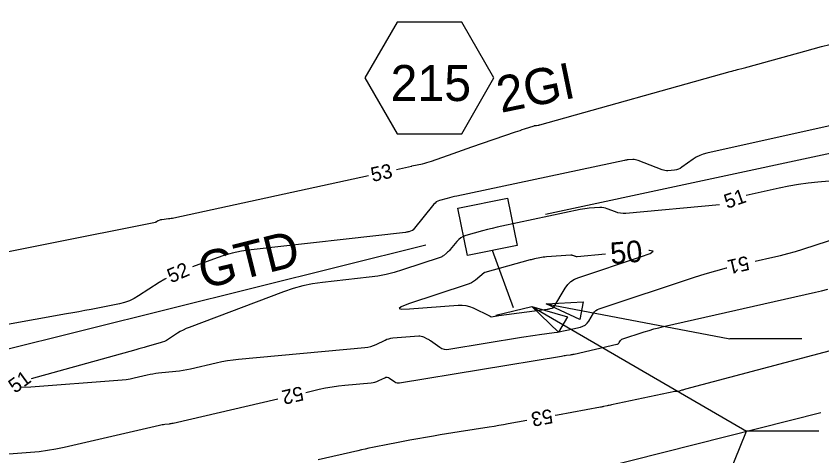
# Model space of a CAD drawing. Extents: x 2384780 to 2405861, y 547869 to 573706.
# Drawn here: x 2390345.6 to 2390457.3, y 552502.7 to 552563.8 of the extents above; entities that cross this region are included whole.
import ezdxf

# ---------------------------------------------------------------- set-up
doc = ezdxf.new("R2010")
doc.units = 0
for name, color, linetype in [('Breaklines', 7, 'Continuous'), ('Old_Level_12', 7, 'Continuous'), ('Old_Level_5', 7, 'Continuous'), ('Old_Level_60', 7, 'Continuous'), ('Old_Level_61', 7, 'Continuous'), ('Sheet Plan CELL', 7, 'Continuous')]:
    doc.layers.add(name, color=color, linetype=linetype)

msp = doc.modelspace()

# ---------------------------------------------------------------- linework, layer by layer
at = {"layer": 'Breaklines'}
for p, q in [((2390414.5495, 552523.2965), (2390411.604, 552531.24475)), ((2390412.095, 552522.25175), (2390417.062, 552523.47575))]:
    msp.add_line(p, q, dxfattribs=at)
msp.add_lwpolyline([(2390406.80775, 552537.10575), (2390413.689, 552538.5195), (2390415.03975, 552531.94425), (2390408.16825, 552530.54525)], close=True, dxfattribs=at)
at = {"layer": 'Old_Level_12'}
msp.add_lwpolyline([(2390411.82678, 552555.1906), (2390407.35228, 552562.9406), (2390398.40328, 552562.9406), (2390393.92878, 552555.1906), (2390398.40328, 552547.4406), (2390407.35228, 552547.4406)], close=True, dxfattribs=at)
at = {"layer": 'Old_Level_5'}
for p, q in [((2390743.03, 552605.802), (2390418.966, 552536.223)), ((2390417.062, 552523.47575), (2390446.86425, 552506.15975)), ((2390419.049, 552523.826), (2390444.5225, 552518.96625)), ((2390454.5225, 552518.96625), (2390444.5225, 552518.96625)), ((2390427.821, 552459.423), (2390446.86425, 552506.15975)), ((2390456.86425, 552506.15975), (2390446.86425, 552506.15975))]:
    msp.add_line(p, q, dxfattribs=at)
for points in [[(2390420.75725, 552519.883), (2390417.062, 552523.47575), (2390422.01325, 552522.04475)], [(2390423.72625, 552521.66125), (2390419.049, 552523.826), (2390424.19475, 552524.11675)]]:
    msp.add_lwpolyline(points, close=True, dxfattribs=at)
at = {"layer": 'Old_Level_60'}
for points in [[(2390398.3265, 552542.5025), (2390400.4055, 552542.95475), (2390400.408, 552542.9555), (2390400.4105, 552542.95675), (2390400.4125, 552542.95825), (2390400.4145, 552542.96025), (2390400.42125, 552542.96875), (2390400.422, 552542.9695), (2390400.42275, 552542.97), (2390400.42375, 552542.9705), (2390400.42475, 552542.971), (2390400.428, 552542.972), (2390400.42875, 552542.972), (2390400.4295, 552542.97225), (2390400.43025, 552542.9725), (2390400.431, 552542.9725), (2390401.90225, 552543.286), (2390402.216, 552543.35825), (2390402.527, 552543.44075), (2390402.83475, 552543.53375), (2390403.14, 552543.637), (2390406.16625, 552544.7175), (2390406.81525, 552544.948), (2390407.46475, 552545.1765), (2390408.11525, 552545.40275), (2390408.76625, 552545.627), (2390414.81, 552547.69775), (2390415.124, 552547.80475), (2390415.4385, 552547.91075), (2390415.75325, 552548.0155), (2390416.0685, 552548.11925), (2390417.389, 552548.551), (2390417.465, 552548.5735), (2390417.542, 552548.59175), (2390417.61975, 552548.60575), (2390417.6985, 552548.61525), (2390417.95725, 552548.63975), (2390418.0125, 552548.64625), (2390418.06725, 552548.655), (2390418.1215, 552548.6665), (2390418.1755, 552548.68025), (2390444.58175, 552556.08175), (2390444.82925, 552556.15025), (2390445.077, 552556.217), (2390445.32525, 552556.28225), (2390445.574, 552556.34575), (2390446.387, 552556.5505), (2390446.561, 552556.595), (2390446.73475, 552556.6405), (2390446.90825, 552556.68725), (2390447.0815, 552556.73475), (2390454.942, 552558.92625), (2390456.08775, 552559.2415), (2390457.23525, 552559.5495), (2390458.385, 552559.84975)], [(2390459.01825, 552548.6715), (2390441.34275, 552544.74825), (2390440.83525, 552544.609), (2390440.3495, 552544.42125), (2390439.885, 552544.18525), (2390439.4425, 552543.90075), (2390437.89325, 552542.7935), (2390437.6535, 552542.64425), (2390437.40075, 552542.53025), (2390437.135, 552542.45125), (2390436.856, 552542.40725), (2390435.92375, 552542.3205), (2390435.72575, 552542.3135), (2390435.53075, 552542.3295), (2390435.33925, 552542.3685), (2390435.151, 552542.4305), (2390431.82375, 552543.741), (2390431.6425, 552543.8015), (2390431.458, 552543.841), (2390431.27025, 552543.8595), (2390431.07925, 552543.8575), (2390430.44975, 552543.81625), (2390430.31525, 552543.805), (2390430.1815, 552543.789), (2390430.04825, 552543.768), (2390429.91575, 552543.74225), (2390406.6735, 552538.7925), (2390406.3375, 552538.71825), (2390406.00275, 552538.63875), (2390405.66925, 552538.55425), (2390405.337, 552538.4645), (2390404.25375, 552538.16275), (2390404.03175, 552538.08275), (2390403.82975, 552537.97225), (2390403.648, 552537.83075), (2390403.48625, 552537.659), (2390400.603, 552534.09625), (2390400.5925, 552534.084), (2390400.58125, 552534.0725), (2390400.5695, 552534.06125), (2390400.55725, 552534.051), (2390400.51575, 552534.01775), (2390400.50675, 552534.01125), (2390400.497, 552534.0055), (2390400.487, 552534.0005), (2390400.4765, 552533.9965), (2390399.99675, 552533.8375), (2390399.89325, 552533.806), (2390399.78875, 552533.78025), (2390399.68275, 552533.75975), (2390399.57575, 552533.74475), (2390378.17525, 552531.31875), (2390376.83225, 552531.1245), (2390375.5085, 552530.84875), (2390374.20475, 552530.49125), (2390372.9205, 552530.052), (2390370.009, 552528.955)], [(2390476.57075, 552542.46875), (2390456.72175, 552540.73325), (2390455.373, 552540.59325), (2390454.031, 552540.409), (2390452.69575, 552540.18075), (2390451.36725, 552539.90875), (2390446.7915, 552538.893)], [(2390334.7225, 552529.1475), (2390364.86575, 552535.18475), (2390364.914, 552535.19675), (2390364.96025, 552535.21325), (2390365.00475, 552535.234), (2390365.0475, 552535.259), (2390365.18425, 552535.348), (2390365.214, 552535.36625), (2390365.24475, 552535.38275), (2390365.27625, 552535.3975), (2390365.3085, 552535.41075), (2390365.5565, 552535.50425), (2390365.61025, 552535.5225), (2390365.6645, 552535.5375), (2390365.71975, 552535.549), (2390365.77575, 552535.557), (2390366.6765, 552535.65925), (2390366.869, 552535.6835), (2390367.06075, 552535.71275), (2390367.25175, 552535.74675), (2390367.442, 552535.7855), (2390394.418, 552541.6525)], [(2390443.08225, 552537.59625), (2390430.09975, 552536.39025), (2390429.7315, 552536.37725), (2390429.36925, 552536.407), (2390429.01325, 552536.47925), (2390428.6635, 552536.5945), (2390427.53025, 552537.041), (2390427.28525, 552537.1225), (2390427.03575, 552537.176), (2390426.782, 552537.20125), (2390426.52375, 552537.19825), (2390425.04375, 552537.1015), (2390424.72725, 552537.075), (2390424.4125, 552537.03725), (2390424.09925, 552536.98825), (2390423.78775, 552536.92775), (2390412.9155, 552534.61225), (2390412.2445, 552534.464), (2390411.576, 552534.30525), (2390410.91, 552534.13625), (2390410.2465, 552533.957), (2390407.90075, 552533.30375), (2390407.54475, 552533.1755), (2390407.221, 552532.99825), (2390406.9295, 552532.77175), (2390406.67025, 552532.496), (2390405.75925, 552531.37025), (2390405.64425, 552531.236), (2390405.52275, 552531.1085), (2390405.3945, 552530.98775), (2390405.25925, 552530.87375), (2390404.80675, 552530.513), (2390404.70725, 552530.44025), (2390404.6025, 552530.37725), (2390404.4925, 552530.324), (2390404.3775, 552530.28), (2390399.135, 552528.54125), (2390398.00525, 552528.19875), (2390396.862, 552527.91575), (2390395.70575, 552527.69275), (2390394.53625, 552527.5295), (2390388.05375, 552526.7945), (2390386.67475, 552526.59525), (2390385.316, 552526.312), (2390383.97725, 552525.945), (2390382.659, 552525.494), (2390369.562, 552520.5605), (2390369.13875, 552520.388), (2390368.72675, 552520.19325), (2390368.326, 552519.9765), (2390367.93625, 552519.73775), (2390366.6815, 552518.9215), (2390366.40775, 552518.7575), (2390366.12375, 552518.61575), (2390365.83, 552518.49625), (2390365.526, 552518.39875), (2390363.7185, 552517.89325), (2390363.331, 552517.785), (2390362.94375, 552517.67675), (2390362.55625, 552517.56825), (2390362.169, 552517.46), (2390347.64625, 552513.399)], [(2390448.026, 552529.733), (2390450.4865, 552530.2905), (2390451.5375, 552530.54125), (2390452.582, 552530.81575), (2390453.61975, 552531.11375), (2390454.65125, 552531.4355), (2390473.86525, 552537.669)], [(2390347.6045, 552512.3225), (2390359.67575, 552513.21375), (2390360.24375, 552513.2665), (2390360.80875, 552513.34125), (2390361.37025, 552513.4375), (2390361.9285, 552513.5555), (2390363.7465, 552513.97675), (2390364.13725, 552514.06075), (2390364.53, 552514.132), (2390364.92475, 552514.19075), (2390365.32175, 552514.237), (2390367.70975, 552514.47675), (2390368.22025, 552514.536), (2390368.728, 552514.61175), (2390369.233, 552514.7035), (2390369.7355, 552514.8115), (2390373.316, 552515.641), (2390374.0855, 552515.8055), (2390374.85925, 552515.944), (2390375.637, 552516.056), (2390376.41925, 552516.14175), (2390393.9385, 552517.76525), (2390394.34475, 552517.821), (2390394.74125, 552517.9125), (2390395.12775, 552518.0395), (2390395.5045, 552518.202), (2390396.7185, 552518.791), (2390396.98225, 552518.904), (2390397.253, 552518.9915), (2390397.53075, 552519.05275), (2390397.8155, 552519.088), (2390401.3905, 552519.36575), (2390401.5645, 552519.36825), (2390401.73425, 552519.34775), (2390401.89975, 552519.30475), (2390402.061, 552519.239), (2390402.58075, 552518.98675), (2390402.69075, 552518.93075), (2390402.79825, 552518.87025), (2390402.90325, 552518.80525), (2390403.00575, 552518.73625), (2390404.32025, 552517.8095), (2390404.60925, 552517.64275), (2390404.913, 552517.53975), (2390405.231, 552517.5005), (2390405.56375, 552517.52525), (2390415.65025, 552519.199), (2390416.272, 552519.2995), (2390416.89425, 552519.395), (2390417.5175, 552519.48525), (2390418.14125, 552519.5705), (2390420.18075, 552519.84), (2390420.61675, 552519.903), (2390421.051, 552519.97625), (2390421.48325, 552520.06), (2390421.91375, 552520.15375), (2390423.8045, 552520.58975), (2390424.15975, 552520.7075), (2390424.47025, 552520.8865), (2390424.73625, 552521.127), (2390424.9575, 552521.42875), (2390425.60775, 552522.5145), (2390425.76175, 552522.72875), (2390425.9455, 552522.90625), (2390426.1585, 552523.04675), (2390426.40125, 552523.15025), (2390439.623, 552527.5235), (2390441.094, 552527.9905), (2390442.575, 552528.4215), (2390444.066, 552528.8165), (2390444.129, 552528.83175)], [(2390366.348, 552527.35625), (2390366.18625, 552527.269), (2390365.37575, 552526.77225), (2390362.54, 552524.9275), (2390361.9195, 552524.56375), (2390361.27325, 552524.26325), (2390360.60125, 552524.026), (2390359.90325, 552523.852), (2390355.95325, 552523.061), (2390355.1065, 552522.8935), (2390354.25875, 552522.73075), (2390353.41025, 552522.57225), (2390352.561, 552522.418), (2390335.112, 552519.2985)], [(2390385.734, 552511.52675), (2390387.604, 552511.96), (2390388.48375, 552512.148), (2390389.368, 552512.30625), (2390390.2575, 552512.4345), (2390391.1515, 552512.5325), (2390394.774, 552512.86825), (2390395.0515, 552512.90625), (2390395.32225, 552512.96875), (2390395.58625, 552513.0555), (2390395.84325, 552513.1665), (2390396.67225, 552513.5685), (2390396.848, 552513.62975), (2390397.0195, 552513.641), (2390397.187, 552513.602), (2390397.3505, 552513.51325), (2390398.0675, 552513.008), (2390398.225, 552512.917), (2390398.3905, 552512.861), (2390398.564, 552512.8395), (2390398.7455, 552512.853), (2390421.18725, 552516.57725), (2390421.36075, 552516.60525), (2390421.5345, 552516.632), (2390421.7085, 552516.65725), (2390421.88275, 552516.681), (2390422.452, 552516.75625), (2390422.57375, 552516.77375), (2390422.69475, 552516.79425), (2390422.8155, 552516.8175), (2390422.93575, 552516.84375), (2390428.8625, 552518.2105), (2390428.95975, 552518.24275), (2390429.0445, 552518.2915), (2390429.11725, 552518.35725), (2390429.17775, 552518.43975), (2390429.35525, 552518.7365), (2390429.3975, 552518.795), (2390429.44775, 552518.8435), (2390429.506, 552518.88175), (2390429.57225, 552518.91025), (2390432.662, 552519.93225), (2390433.32625, 552520.143), (2390433.99525, 552520.33775), (2390434.6685, 552520.51625), (2390435.3465, 552520.6785), (2390456.39525, 552525.448), (2390457.2585, 552525.654), (2390458.1165, 552525.8795)], [(2390467.5105, 552519.73075), (2390438.3665, 552511.96875), (2390438.24175, 552511.9345), (2390438.11775, 552511.89825), (2390437.99425, 552511.86025), (2390437.8715, 552511.82025), (2390437.3945, 552511.66075), (2390437.34675, 552511.64725), (2390437.29825, 552511.6385), (2390437.249, 552511.6345), (2390437.19925, 552511.63525), (2390437.03575, 552511.64575), (2390437.00075, 552511.64675), (2390436.966, 552511.6455), (2390436.9315, 552511.64175), (2390436.897, 552511.63575), (2390428.115, 552509.79225), (2390427.96425, 552509.7605), (2390427.8135, 552509.72825), (2390427.66275, 552509.69575), (2390427.512, 552509.663), (2390427.02, 552509.55525), (2390426.9145, 552509.5325), (2390426.80875, 552509.51075), (2390426.70275, 552509.49025), (2390426.59675, 552509.4705), (2390420.6395, 552508.3895), (2390420.30725, 552508.32925)], [(2390346.08275, 552512.26025), (2390347.6045, 552512.3225)], [(2390342.069, 552502.82025), (2390347.57425, 552503.22675), (2390348.7505, 552503.33625), (2390349.92, 552503.49075), (2390351.08275, 552503.69025), (2390352.2385, 552503.93475), (2390365.434, 552506.991), (2390365.62125, 552507.03125), (2390365.8095, 552507.06525), (2390365.99875, 552507.0935), (2390366.189, 552507.11575), (2390366.812, 552507.17825), (2390366.945, 552507.19375), (2390367.0775, 552507.2135), (2390367.20925, 552507.23725), (2390367.3405, 552507.2655), (2390381.83725, 552510.624)], [(2390426.59075, 552501.01825), (2390457.1385, 552508.76225)], [(2390416.3715, 552507.61525), (2390413.80625, 552507.14975), (2390413.1475, 552507.0325), (2390412.48825, 552506.91975), (2390411.828, 552506.81125), (2390411.16725, 552506.707), (2390407.009, 552506.066), (2390406.1185, 552505.92625), (2390405.22875, 552505.781), (2390404.33975, 552505.63075), (2390403.45175, 552505.47525), (2390400.16625, 552504.89025), (2390399.46275, 552504.763), (2390398.75975, 552504.63175), (2390398.0575, 552504.497), (2390397.35625, 552504.35825), (2390394.971, 552503.8795), (2390394.4605, 552503.775), (2390393.9505, 552503.667), (2390393.4415, 552503.55525), (2390392.933, 552503.43975), (2390387.442, 552502.17125)]]:
    msp.add_lwpolyline(points, dxfattribs=at)
at = {"layer": 'Old_Level_61'}
for points in [[(2390400.13025, 552523.12925), (2390406.85325, 552523.65175), (2390407.3945, 552523.659), (2390407.922, 552523.5955), (2390408.4365, 552523.46175), (2390408.9375, 552523.25725), (2390411.195, 552522.16175), (2390411.21925, 552522.1495), (2390411.243, 552522.13625), (2390411.266, 552522.12175), (2390411.28875, 552522.1065), (2390411.3615, 552522.05525), (2390411.3775, 552522.046), (2390411.3945, 552522.04025), (2390411.412, 552522.038), (2390411.4305, 552522.0395), (2390412.005, 552522.13475), (2390412.12825, 552522.15475), (2390412.25175, 552522.17375), (2390412.37525, 552522.1915), (2390412.49875, 552522.2085), (2390419.219, 552523.09725), (2390419.316, 552523.11125), (2390419.4125, 552523.1275), (2390419.50875, 552523.146), (2390419.6045, 552523.167), (2390419.9165, 552523.239), (2390419.97925, 552523.25975), (2390420.03425, 552523.2915), (2390420.0815, 552523.334), (2390420.1205, 552523.3875), (2390421.675, 552525.98375), (2390422.0435, 552526.496), (2390422.4825, 552526.92), (2390422.99225, 552527.25575), (2390423.5725, 552527.5035), (2390432.141, 552530.33775), (2390433.47475, 552530.83475), (2390433.89025, 552531.14), (2390433.3875, 552531.25325), (2390433.2815, 552531.24725)], [(2390427.3035, 552530.74125), (2390423.37175, 552530.376), (2390423.28175, 552530.373), (2390423.193, 552530.38025), (2390423.106, 552530.398), (2390423.0205, 552530.426), (2390422.74325, 552530.53525), (2390422.68325, 552530.55525), (2390422.62225, 552530.56825), (2390422.56025, 552530.5745), (2390422.497, 552530.57375), (2390419.097, 552530.3515), (2390418.8685, 552530.33225), (2390418.641, 552530.305), (2390418.41475, 552530.2695), (2390418.1895, 552530.22575), (2390417.456, 552530.0695), (2390417.29925, 552530.035), (2390417.14275, 552529.99775), (2390416.98725, 552529.95825), (2390416.832, 552529.9165), (2390410.5385, 552528.164), (2390410.53125, 552528.16125), (2390410.5245, 552528.15775), (2390410.51875, 552528.153), (2390410.51325, 552528.14725), (2390410.497, 552528.12725), (2390410.49325, 552528.123), (2390410.4895, 552528.119), (2390410.4855, 552528.11525), (2390410.48125, 552528.1115), (2390409.25375, 552527.13225), (2390408.98375, 552526.9355), (2390408.6995, 552526.76475), (2390408.40125, 552526.61975), (2390408.089, 552526.50075), (2390399.992, 552523.81525), (2390398.97175, 552523.43125), (2390398.655, 552523.18875), (2390399.041, 552523.08825), (2390400.13025, 552523.12925)]]:
    msp.add_lwpolyline(points, dxfattribs=at)
at = {"layer": 'Sheet Plan CELL'}
msp.add_line((2390294.5125, 552505.13383), (2390402.393, 552532.0115), dxfattribs=at)

# ---------------------------------------------------------------- texts
at = {"layer": 'Breaklines'}
msp.add_text('2GI', height=5, rotation=11.6099167, dxfattribs=at).set_placement((2390412.79248, 552550.3373))
at = {"layer": 'Old_Level_12'}
msp.add_text('215', height=4.999999, dxfattribs=at).set_placement((2390397.49069, 552551.98966))
at = {"layer": 'Old_Level_5'}
msp.add_text('GTD', height=5, rotation=13.9900167, dxfattribs=at).set_placement((2390371.543, 552525.87125))
at = {"layer": 'Old_Level_60'}
for s, rotation, p in [('53', 12.2701583, (2390394.977, 552540.75075)), ('51', 19.2692389, (2390444.1485, 552537.00275)), ('51', 193.0232333, (2390446.9545, 552530.52075)), ('52', 23.5910139, (2390367.0505, 552526.66475)), ('51', 36.0630694, (2390345.409, 552511.329)), ('52', 193.0433556, (2390385.14775, 552512.41725)), ('53', 190.2837167, (2390419.78, 552509.25))]:
    msp.add_text(s, height=2, rotation=rotation, dxfattribs=at).set_placement(p)
at = {"layer": 'Old_Level_61'}
msp.add_text('50', height=3, rotation=4.8381, dxfattribs=at).set_placement((2390428.06375, 552529.325))

doc.saveas('drawing.dxf')
